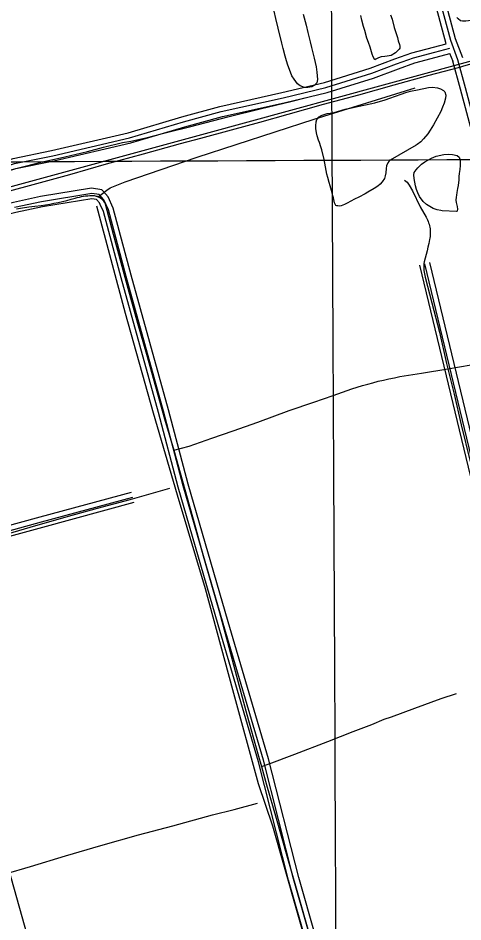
# Model space of a CAD drawing. Extents: x 3424494 to 3462436, y 522220 to 547718.
# Drawn here: x 3454050 to 3455330, y 537654 to 540259 of the extents above; entities that cross this region are included whole.
import ezdxf

# ---------------------------------------------------------------- set-up
doc = ezdxf.new("R2010")
doc.units = 0
for name, color, linetype in [('V-DTCH-CNTR', 7, 'Continuous'), ('V-GRID-MAJR', 7, 'Continuous'), ('V-RAIL-TRAK', 7, 'Continuous'), ('V-ROAD-CNTR', 7, 'Continuous'), ('V-SITE-VEGE', 7, 'Continuous'), ('V-TOPO-SHOR', 7, 'Continuous')]:
    doc.layers.add(name, color=color, linetype=linetype)

msp = doc.modelspace()

# ---------------------------------------------------------------- linework, layer by layer
at = {"layer": 'V-DTCH-CNTR'}
for points in [[(3454279.896, 539744.011), (3454304.96, 539762.841), (3454314.696, 539769.552), (3454357.606, 539786.708), (3454565.0270000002, 539857.479), (3454902.345, 539967.321), (3455192.583, 540057.331)], [(3453467.975, 539672.839), (3453505.177, 539679.938), (3453573.4590000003, 539697.714), (3453664.673, 539723.603), (3453760.517, 539749.414), (3453842.015, 539771.9890000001), (3453926.205, 539793.7490000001), (3453992.957, 539812.322), (3454050.383, 539827.58), (3454110.897, 539842.782), (3454184.171, 539858.546), (3454249.332, 539874.442), (3454295.502, 539886.4130000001), (3454350.1920000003, 539899.782), (3454374.205, 539903.628), (3454413.3710000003, 539912.623), (3454477.381, 539928.927), (3454547.203, 539946.292), (3454653.515, 539974.245), (3454750.099, 539998.113), (3454834.654, 540018.705), (3454879.657, 540030.307)], [(3455162.16, 539791.721), (3455169.7770000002, 539785.416), (3455175.423, 539776.826), (3455185.1920000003, 539760.829), (3455207.5870000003, 539714.8910000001), (3455224.071, 539684.879), (3455226.25, 539680.98), (3455228.231, 539676.974), (3455230.004, 539672.8740000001), (3455231.569, 539668.688), (3455232.921, 539664.428), (3455234.053, 539660.105), (3455234.967, 539655.73), (3455235.657, 539651.317), (3455236.1240000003, 539646.871), (3455236.363, 539642.408), (3455236.378, 539637.939), (3455236.165, 539633.475), (3455235.727, 539629.026), (3455235.063, 539624.607), (3455234.178, 539620.226), (3455232.026, 539609.415), (3455229.683, 539598.64), (3455227.15, 539587.911), (3455224.428, 539577.226), (3455221.52, 539566.591), (3455218.423, 539556.009), (3455217.85, 539551.133), (3455217.5160000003, 539546.234), (3455217.424, 539541.325), (3455217.575, 539536.4180000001), (3455217.968, 539531.5210000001), (3455218.603, 539526.653), (3455219.478, 539521.822), (3455220.59, 539517.04), (3455221.935, 539512.317), (3455240.386, 539438.642), (3455262.5160000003, 539354.095), (3455283.003, 539263.782), (3455286.904, 539247.719), (3455304.668, 539174.606), (3455325.1950000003, 539086.609), (3455350.826, 538980.765)], [(3454045.2120000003, 539709.261), (3454062.804, 539711.944), (3454080.427, 539714.407), (3454098.0810000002, 539716.654), (3454115.759, 539718.68), (3454128.211, 539720.566), (3454140.63, 539722.669), (3454153.008, 539724.9890000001), (3454165.345, 539727.525), (3454177.636, 539730.273), (3454189.876, 539733.237), (3454202.062, 539736.4130000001), (3454214.1920000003, 539739.803), (3454220.052, 539741.545), (3454225.977, 539743.061), (3454231.955, 539744.3470000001), (3454237.9760000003, 539745.402), (3454244.036, 539746.221), (3454250.12, 539746.807), (3454256.225, 539747.157), (3454262.339, 539747.274), (3454268.45, 539747.151), (3454271.393, 539746.686), (3454274.291, 539746.006), (3454277.129, 539745.113), (3454279.896, 539744.011), (3454282.573, 539742.711), (3454285.149, 539741.216), (3454287.605, 539739.534), (3454289.931, 539737.677), (3454292.115, 539735.651), (3454294.14, 539733.47), (3454296.002, 539731.148), (3454297.685, 539728.692), (3454299.182, 539726.12), (3454300.487, 539723.443), (3454323.721, 539635.789), (3454345.5160000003, 539554.334), (3454365.898, 539480.626), (3454393.157, 539379.774), (3454419.068, 539290.529), (3454445.295, 539197.029), (3454470.762, 539104.316), (3454497.982, 539013.74), (3454522.551, 538923.894), (3454558.2600000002, 538797.415), (3454582.642, 538708.968)], [(3454497.982, 539013.74), (3454542.177, 539025.346), (3454607.025, 539048.5700000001), (3454668.74, 539069.142), (3454739.4080000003, 539094.197), (3454829.9050000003, 539127.797), (3454900.946, 539152.074), (3454956.846, 539171.2), (3455010.819, 539190.361), (3455025.876, 539195.1140000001), (3455041.001, 539199.657), (3455056.185, 539203.986), (3455071.43, 539208.105), (3455086.728, 539212.008), (3455102.082, 539215.701), (3455117.485, 539219.176), (3455132.935, 539222.437), (3455148.428, 539225.482), (3455211.12, 539235.233), (3455286.904, 539247.719), (3455354.341, 539259.876), (3455441.858, 539276.928), (3455486.0330000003, 539287.379), (3455519.614, 539295.366)], [(3453747.676, 538707.883), (3453819.379, 538722.045), (3453914.629, 538742.724), (3454003.044, 538768.129), (3454084.8880000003, 538791.339), (3454187.603, 538821.883), (3454278.7, 538846.858), (3454372.0870000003, 538871.029), (3454486.75, 538903.676)], [(3454582.642, 538708.968), (3454606.339, 538625.936), (3454629.699, 538545.616), (3454652.2060000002, 538460.6730000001), (3454678.349, 538362.156), (3454708.162, 538252.381), (3454740.217, 538138.3200000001), (3454750.353, 538101.792), (3454764.971, 538049.093), (3454792.322, 537953.6460000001), (3454822.921, 537844.628), (3454850.303, 537751.111)], [(3454750.353, 538101.792), (3454772.498, 538109.912), (3454845.943, 538137.636), (3454941.548, 538174.25), (3455014.62, 538202.752), (3455067.862, 538223.091), (3455103.649, 538238.705), (3455124.231, 538245.694), (3455191.8340000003, 538270.426), (3455267.595, 538298.109), (3455311.4620000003, 538312.044)], [(3454013.666, 537793.152), (3454085.838, 537813.9450000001), (3454185.985, 537845.079), (3454288.035, 537874.638), (3454396.278, 537904.862), (3454495.5670000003, 537930.991), (3454609.245, 537963.054), (3454671.275, 537977.843), (3454739.162, 537996.3910000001)], [(3454850.303, 537751.111), (3454934.507, 537454.325), (3455031.359, 537126.444), (3455058.742, 537033.7390000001), (3455188.203, 536558.247), (3455270.27, 536278.625), (3455301.674, 536173.338), (3455342.395, 536036.812), (3455422.0840000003, 535746.924), (3455513.876, 535425.916), (3455515.95, 535418.66), (3455520.714, 535402.005), (3455607.14, 535098.3420000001), (3455686.829, 534808.456), (3455732.6, 534638.636), (3455760.94, 534533.477), (3455851.906, 534226.345)]]:
    msp.add_lwpolyline(points, dxfattribs=at)
at = {"layer": 'V-GRID-MAJR'}
for points in [[(3455012.474, 527729.317), (3454983.3910000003, 533788.3150000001), (3454954.3000000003, 539849.246), (3454925.2090000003, 545910.191), (3454925.2, 545912.109)], [(3428572.495, 539732.211), (3433848.862, 539754.083), (3439125.227, 539776.723), (3444401.588, 539800.129), (3449677.946, 539824.304), (3454954.3000000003, 539849.246), (3460230.651, 539874.955)]]:
    msp.add_spline(points, degree=3, dxfattribs=at)
at = {"layer": 'V-RAIL-TRAK'}
msp.add_lwpolyline([(3454015.502, 539758.435), (3454104.037, 539781.686), (3454198.429, 539808.316), (3454304.478, 539838.6190000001), (3454410.5100000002, 539867.76), (3454516.928, 539896.892), (3454575.572, 539912.916), (3454664.122, 539936.939), (3454745.286, 539958.767), (3454827.245, 539981.7390000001), (3454929.399, 540010.1730000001), (3455030.38, 540037.852), (3455132.139, 540065.906), (3455229.628, 540092.872), (3455321.661, 540117.2220000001), (3455332.935, 540120.899), (3455447.52, 540152.9890000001), (3455545.396, 540179.946), (3455660.748, 540211.637), (3455756.306, 540238.634), (3455773.345, 540242.304)], dxfattribs=at)
at = {"layer": 'V-ROAD-CNTR'}
for points in [[(3455316.0103300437, 540138.5546966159), (3455295.0823719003, 540194.0245856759), (3455199.368563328, 540550.357873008), (3455105.646750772, 540949.19607533), (3455017.016928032, 541350.9352718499), (3454941.379079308, 541667.498638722), (3454872.181217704, 541962.106049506), (3454807.41334724, 542244.2834851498), (3454751.349459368, 542481.14301143), (3454702.734556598, 542693.294587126), (3454621.490719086, 543053.1278674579), (3454553.8298544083, 543344.4252848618), (3454494.1069738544, 543612.8497480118), (3454399.4481631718, 543990.5969925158), (3454329.918302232, 544311.3393510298), (3454227.0525079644, 544747.779478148), (3454142.0336780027, 545101.299771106), (3454062.540836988, 545453.898065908), (3453997.653966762, 545743.2634871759), (3453962.25503756, 545910.9821517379)], [(3455330.0443019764, 540143.8496860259), (3455309.3773433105, 540198.628576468), (3455213.9165342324, 540554.0198656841), (3455120.2727215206, 540952.528068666), (3455031.6368987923, 541354.2942651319), (3454955.975050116, 541670.9566318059), (3454886.7921884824, 541965.4990427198), (3454822.021318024, 542247.6884783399), (3454765.95843015, 542484.5460046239), (3454717.3605273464, 542696.621580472), (3454636.1126898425, 543056.47686076), (3454568.4568251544, 543347.75127821), (3454552.821856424, 543418.023137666)], [(3455281.9973980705, 540184.915603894), (3455184.8205924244, 540546.695880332), (3455091.020780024, 540945.8640819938), (3455002.396957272, 541347.576278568), (3454926.7831085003, 541664.040645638), (3454857.5702469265, 541958.7130562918), (3454792.805376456, 542240.8784919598), (3454736.7404885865, 542477.740018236), (3454688.10858585, 542689.9675937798), (3454606.86874833, 543049.7788741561), (3454539.202883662, 543341.0992915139), (3454528.54390498, 543389.0061956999)], [(3460220.1395217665, 541472.9140278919), (3459661.9496381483, 541319.0603355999), (3459015.75493054, 541145.0856835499), (3458630.212701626, 541040.636892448), (3458312.7273365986, 540951.9630697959), (3457852.31225743, 540825.6253224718), (3457381.1161998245, 540695.353583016), (3456837.765286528, 540543.1128874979), (3456288.2123856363, 540390.9421918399), (3455711.483539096, 540232.5915085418), (3455213.3325354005, 540096.24278124), (3454587.897786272, 539924.9321238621), (3453989.3769833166, 539762.096449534)], [(3453474.489013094, 539703.2955671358), (3453516.122929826, 539707.260559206), (3453828.152305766, 539788.3523970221), (3454035.6368907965, 539854.3252650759), (3454146.045669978, 539876.7382202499), (3454366.89422828, 539928.1991173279), (3454521.5419189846, 539974.0340256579), (3454630.5537009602, 540003.9029659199), (3454809.156343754, 540043.858886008), (3454931.889098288, 540073.3498270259), (3455063.239835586, 540114.09274554), (3455134.1376937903, 540140.870691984), (3455183.373595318, 540158.5596566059), (3455245.595470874, 540174.99762373), (3455281.9973980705, 540184.915603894)], [(3452823.56731494, 539496.261981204), (3452960.4750411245, 539536.4959007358), (3453270.5134210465, 539612.321749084), (3453406.3091494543, 539655.5266626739), (3453463.504035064, 539687.1815993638), (3453518.736924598, 539692.4415888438), (3453832.314297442, 539773.9354258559), (3454039.412883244, 539839.7862941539), (3454149.240663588, 539862.081249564), (3454370.731220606, 539913.691146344), (3454525.655910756, 539959.6080545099), (3454634.174693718, 539989.3419950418), (3454812.546336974, 540029.2469152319), (3454935.8670903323, 540058.878855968), (3455068.115825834, 540099.9007739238), (3455139.3236834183, 540126.795720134), (3455187.833586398, 540144.223685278), (3455249.4824631, 540160.5096527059), (3455292.821376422, 540172.3186290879)], [(3453482.81599644, 539673.9536258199), (3453521.35091937, 539677.6226184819), (3453836.4762891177, 539759.51845469), (3454043.1888756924, 539825.247323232), (3454152.435657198, 539847.424278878), (3454374.568212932, 539899.18317536), (3454529.769902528, 539945.1820833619), (3454637.795686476, 539974.7810241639), (3454815.936330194, 540014.6349444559), (3454939.845082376, 540044.4078849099), (3455072.991816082, 540085.7088023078), (3455144.5096730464, 540112.7207482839), (3455192.2935774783, 540129.8877139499), (3455253.3694553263, 540146.0216816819), (3455293.078375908, 540156.8426600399)], [(3455301.9763581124, 540133.259707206), (3455293.078375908, 540156.8426600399)], [(3455876.314209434, 537654.3866649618), (3455807.333347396, 537954.238065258), (3455800.859360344, 538027.6899183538), (3455689.147583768, 538514.4469448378), (3455586.008790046, 538966.4180408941), (3455493.5739749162, 539333.550306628), (3455414.726132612, 539658.3136571), (3455359.66724273, 539917.175139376), (3455323.015316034, 540053.728866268), (3455301.5123590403, 540134.7047043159)], [(3455890.932180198, 537657.749658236), (3455822.184317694, 537956.5890605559), (3455815.710330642, 538030.0369136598), (3455703.7695545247, 538517.7929381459), (3455600.595760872, 538969.9180338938), (3455508.1359457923, 539337.1512994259), (3455429.3531033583, 539661.64365044), (3455374.25721355, 539920.6821323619), (3455337.50728705, 540057.5978585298), (3455316.0103300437, 540138.5546966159)], [(3454293.316375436, 539760.787452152), (3454290.3583813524, 539764.095445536), (3454261.41943923, 539768.195437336), (3454114.4147332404, 539744.1834853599), (3454036.035889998, 539727.254519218), (3453814.677332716, 539672.039629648), (3453559.6058428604, 539601.397770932), (3453511.75093857, 539576.604820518)], [(3455043.695874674, 537141.5056907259), (3455009.018944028, 537253.100467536), (3454857.461247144, 537782.126409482), (3454770.34842137, 538124.0037257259), (3454654.1196538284, 538518.827936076), (3454539.167883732, 538915.361143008), (3454482.379997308, 539130.052713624), (3454375.273211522, 539517.8599380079), (3454323.802314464, 539711.256551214), (3454308.886344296, 539743.3764869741), (3454293.316375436, 539760.787452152)], [(3454285.8893902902, 539721.6715303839), (3454283.5543949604, 539726.7005203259), (3454275.300411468, 539735.929501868), (3454261.7414385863, 539737.8494980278), (3454120.002722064, 539714.699544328), (3454042.833876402, 539698.0305776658), (3453822.3133174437, 539643.0256876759), (3453570.627820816, 539573.3218270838), (3453520.4089212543, 539547.3038791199)], [(3455064.6518327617, 537023.5189266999), (3454994.6449727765, 537248.80847612), (3454842.980276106, 537778.2084173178), (3454755.8814503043, 538120.0327336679), (3454639.721682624, 538514.6219444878), (3454524.7119126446, 538911.3541510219), (3454467.900026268, 539126.1377214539), (3454360.7962404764, 539513.9339458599), (3454309.64434278, 539706.1295614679), (3454296.220369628, 539735.03850365), (3454282.82939641, 539750.012473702), (3454261.580438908, 539753.0224676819), (3454117.208727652, 539729.441514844), (3454039.4348832, 539712.6425484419)], [(3455016.245929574, 537128.7447162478), (3454980.271001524, 537244.516484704), (3454828.499305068, 537774.290425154), (3454741.414479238, 538116.0617416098), (3454625.32371142, 538510.4159529), (3454510.255941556, 538907.347159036), (3454453.4200552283, 539122.2227292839), (3454346.3192694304, 539510.007953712), (3454295.486371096, 539701.002571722), (3454285.8893902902, 539721.6715303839)], [(3455219.8265224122, 539550.629872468), (3455589.1647837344, 538015.7769421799), (3455876.132209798, 536775.2924231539), (3456115.1267318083, 535794.6073845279)], [(3455234.4104932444, 539554.1388654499), (3455603.7637545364, 538019.2219352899), (3455890.7261806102, 536778.7584162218), (3456129.71570263, 535798.0953775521), (3456259.629442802, 535244.0584856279), (3456265.6934306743, 535227.3495190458), (3456272.0004180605, 535222.0085297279), (3456277.6834066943, 535221.7615302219), (3456293.688374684, 535227.0465196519), (3456328.379305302, 535236.3995009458), (3456384.6341927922, 535246.4834807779), (3456409.5371429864, 535245.0174837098), (3456436.1440897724, 535235.775502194), (3456462.8640363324, 535221.0755315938), (3456472.651016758, 535199.3495750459), (3456486.0499899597, 535166.5246406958), (3456494.16497373, 535149.6496744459), (3456501.9949580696, 535141.9776897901), (3456509.207943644, 535139.6546944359), (3456520.7439205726, 535140.986691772)], [(3455205.24255158, 539547.1208794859), (3455574.565812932, 538012.33194907), (3455861.538238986, 536771.8264300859), (3456100.5377609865, 535791.1193915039), (3456230.82550041, 535235.4865027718), (3456240.2154816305, 535209.6115545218), (3456260.446441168, 535192.4825887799), (3456269.5854228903, 535192.0855895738)], [(3454379.0562039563, 538877.2522192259), (3454116.3847293, 538805.7153622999), (3453848.2282656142, 538732.7045083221), (3453783.356395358, 538721.6275304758), (3453740.63048081, 538731.0285116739), (3453715.4655311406, 538730.3415130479), (3453622.2927174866, 538685.4676027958), (3453483.516995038, 538637.124699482), (3453333.7952944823, 538575.381822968), (3453217.592526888, 538547.17587938), (3452730.540500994, 538373.059227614), (3452266.3914292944, 538200.45657282), (3452114.5997328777, 538140.39669294)], [(3454375.11421184, 538891.72519028), (3454112.4437371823, 538820.188333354), (3453844.9882720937, 538747.3684789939), (3453783.7193946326, 538736.906499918), (3453748.8494643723, 538744.5784845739)], [(3454382.998196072, 538862.7792481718), (3454120.3257214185, 538791.2423912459), (3453851.4682591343, 538718.0405376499), (3453782.993396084, 538706.348561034), (3453758.7204446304, 538711.688550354)], [(3453758.7204446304, 538711.688550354), (3453862.1522377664, 538367.0442396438), (3454014.423933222, 537834.551304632), (3454128.44970517, 537426.6621204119), (3454270.825420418, 536935.5441026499)]]:
    msp.add_lwpolyline(points, dxfattribs=at)
at = {"layer": 'V-SITE-VEGE'}
for points in [[(3454870.683, 540269.823), (3454878.705, 540237.829), (3454883.731, 540217.0380000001), (3454890.444, 540190.0430000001), (3454894.751, 540173.843), (3454900.539, 540151.047), (3454902.392, 540142.853), (3454907.559, 540118.672), (3454910.08, 540102.903), (3454911.717, 540081.769), (3454909.953, 540071.644), (3454902.458, 540064.005), (3454895.632, 540060.734), (3454883.45, 540058.551), (3454874.498, 540059.1), (3454861.835, 540063.694), (3454854.366, 540069.594), (3454844.028, 540082.312), (3454838.228, 540092.564), (3454830.96, 540110.208), (3454826.589, 540122.627), (3454822.627, 540135.636), (3454818.87, 540149.0380000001), (3454813.068, 540171.04), (3454808.755, 540186.84), (3454797.936, 540230.03), (3454791.431, 540257.6190000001), (3454781.791, 540299.99)], [(3455121.526, 540267.785), (3455126.4990000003, 540255.755), (3455132.262, 540231.368), (3455141.535, 540202.737), (3455144.365, 540193.531), (3455147.771, 540182.92), (3455148.873, 540177.327), (3455148.779, 540171.752), (3455146.94, 540168.998), (3455143.501, 540165.871), (3455136.009, 540158.43), (3455123.943, 540151.2660000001), (3455112.5500000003, 540148.669), (3455105.1750000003, 540148.194), (3455095.398, 540146.968), (3455087.179, 540143.721), (3455079.747, 540139.865), (3455076.341, 540138.53), (3455071.897, 540146.568), (3455068.649, 540154.785), (3455062.8200000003, 540175.193), (3455058.667, 540188.601), (3455053.495, 540200.836), (3455047.702, 540223.233), (3455044.5130000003, 540234.837), (3455039.043, 540252.8470000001), (3455036.278, 540266.036)], [(3455405.242, 540259.796), (3455389.474, 540257.474), (3455367.909, 540253.855), (3455346.5500000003, 540250.631), (3455338.768, 540249.566), (3455329.0130000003, 540249.73), (3455323.463, 540251.219), (3455316.3910000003, 540256.912), (3455313.063, 540260.353)]]:
    msp.add_lwpolyline(points, dxfattribs=at)
for points in [[(3455195.643, 539892.61), (3455121.051, 539849.666), (3455117, 539845.551), (3455114.139, 539841.22), (3455110.416, 539832.919), (3455109.097, 539825.577), (3455108.079, 539812.451), (3455106.936, 539803.71), (3455105.017, 539796.176), (3455097.6890000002, 539786.743), (3455091.609, 539780.273), (3455085.137, 539774.41), (3455074.666, 539767.42), (3455056.369, 539756.776), (3455049.324, 539752.316), (3455030.247, 539742.68), (3455018, 539736.714), (3454997.292, 539724.92), (3454989.27, 539721.471), (3454980.054, 539718.041), (3454974.664, 539717.135), (3454970.484, 539717.207), (3454967.107, 539717.662), (3454964.139, 539718.907), (3454962.413, 539722.718), (3454960.678, 539726.132), (3454957.934, 539740.515), (3454956.238, 539746.317), (3454954.2, 539755.312), (3454951.929, 539762.316), (3454947.964, 539775.129), (3454945.14, 539784.734), (3454941.396, 539798.932), (3454938.977, 539809.127), (3454930.732, 539851.478), (3454923.828, 539878.872), (3454921.3910000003, 539887.873), (3454917.813, 539900.079), (3454914.7460000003, 539907.1), (3454910.77, 539919.314), (3454908.327, 539927.916), (3454906.545, 539940.29), (3454906.474, 539948.056), (3454907.666, 539959.586), (3454910.166, 539966.113), (3454916.47, 539973.971), (3454922.106, 539977.659), (3454928.326, 539980.3420000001), (3454933.528, 539981.848), (3454939.924, 539983.332), (3454956.095, 539985.8470000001), (3454965.894, 539988.471), (3454984.304, 539993.933), (3454991.107, 539995.811), (3454995.113, 539997.337), (3455005.9020000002, 539999.542), (3455027.0870000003, 540004.165), (3455068.044, 540012.434), (3455076.845, 540014.8740000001), (3455106.256, 540023.336), (3455119.879, 540028.286), (3455152.928, 540039.8740000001), (3455166.3340000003, 540043.83), (3455178.944, 540047.797), (3455199.727, 540052.227), (3455231.092, 540058.4670000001), (3455242.657, 540059.469), (3455257.566, 540058.023), (3455265.879, 540055.094), (3455274.161, 540050.376), (3455277.87, 540045.932), (3455280.694, 540036.328), (3455280.1580000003, 540027.975), (3455275.927, 540013.311), (3455271.552, 540001.838), (3455266.569, 539989.775), (3455245.606, 539950.904), (3455236.196, 539935.929), (3455228.847, 539925.302), (3455217.049, 539910.368), (3455208.943, 539901.9450000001), (3455198.664, 539894.552)], [(3455270.309, 539703.594), (3455266.934, 539704.047), (3455256.024, 539706.621), (3455244.537, 539710.201), (3455225.812, 539721.4670000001), (3455216.199, 539729.991), (3455205.492, 539744.507), (3455200.29, 539754.7490000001), (3455196.4790000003, 539764.968), (3455193.859, 539774.9670000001), (3455189.636, 539796.143), (3455189.026, 539807.104), (3455190.324, 539813.256), (3455195.44, 539821.532), (3455200.12, 539827.426), (3455210.643, 539837.404), (3455220.9220000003, 539844.797), (3455239.417, 539855.437), (3455253.651, 539861.169), (3455275.038, 539865.986), (3455288.585, 539866.553), (3455300.3200000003, 539865.759), (3455313.802, 539862.3470000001), (3455319.107, 539858.077), (3455322.343, 539849.26), (3455322.826, 539842.481), (3455322.6890000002, 539834.322), (3455321.693, 539822.591), (3455319.711, 539811.276), (3455318.963, 539802.328), (3455318.394, 539792.182), (3455316.328, 539775.89), (3455314.785, 539767.156), (3455313, 539755.64), (3455311.6890000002, 539748.691), (3455310.792, 539742.733), (3455310.251, 539734.38), (3455311.333, 539727.59), (3455313.723, 539715.804), (3455314.593, 539708.421), (3455313.893, 539702.261), (3455311.687, 539701.302)]]:
    msp.add_lwpolyline(points, close=True, dxfattribs=at)
at = {"layer": 'V-TOPO-SHOR'}
for points in [[(3454275.407, 539717.838), (3454358.22, 539408.469), (3454438.651, 539121.143), (3454507.566, 538884.879), (3454588.298, 538615.42), (3454667.286, 538323.9890000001), (3454741.122, 538053.273), (3454781.707, 537931.601)], [(3454781.707, 537931.601), (3454886.981, 537563.076), (3454974.826, 537235.647), (3455005.0870000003, 537136.584)]]:
    msp.add_lwpolyline(points, dxfattribs=at)

doc.saveas('drawing.dxf')
